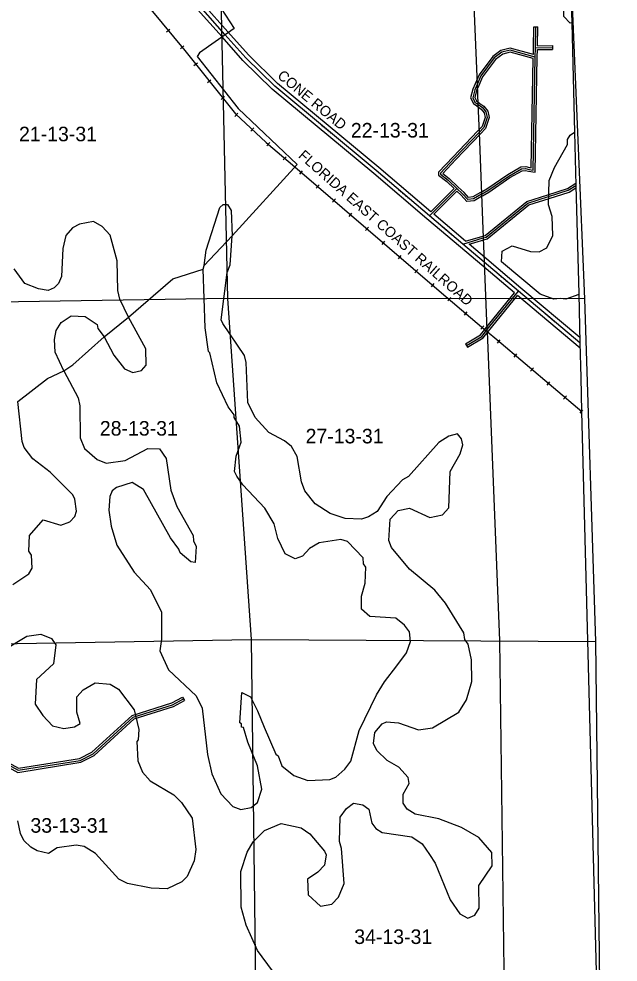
# Model space of a CAD drawing. Extents: x 457167 to 656239, y 1787309 to 1969297.
# Drawn here: x 598851 to 608107, y 1814702 to 1829281 of the extents above; entities that cross this region are included whole.
import ezdxf

# ---------------------------------------------------------------- set-up
doc = ezdxf.new("R2010")
doc.units = 0
for name, color, linetype in [('Level 1', 7, 'Continuous'), ('Level 10', 7, 'Continuous'), ('Level 13', 7, 'Continuous'), ('Level 14', 7, 'Continuous'), ('Level 19', 7, 'Continuous'), ('Level 2', 7, 'Continuous'), ('Level 31', 7, 'Continuous'), ('Level 32', 7, 'Continuous'), ('Level 34', 7, 'Continuous'), ('Level 37', 7, 'Continuous'), ('Level 5', 7, 'Continuous'), ('Level 51', 7, 'Continuous'), ('Level 55', 7, 'Continuous'), ('Level 7', 7, 'Continuous')]:
    doc.layers.add(name, color=color, linetype=linetype)

msp = doc.modelspace()

# ---------------------------------------------------------------- linework, layer by layer
at = {"layer": 'Level 1'}
for p, q in [((602079.82, 1824959.889), (601962.587, 1830196.526)), ((607365.612, 1830274.631), (607588.493, 1824953.327)), ((602079.82, 1824959.889), (596772.804, 1824873.337)), ((607588.493, 1824953.327), (602079.82, 1824959.889)), ((602445.006, 1819688.066), (602079.82, 1824959.889)), ((607588.493, 1824953.327), (607757.461, 1819656.32)), ((597139.975, 1819597.497), (602445.006, 1819688.066)), ((602445.006, 1819688.066), (607757.461, 1819656.32)), ((602518.137, 1814012.611), (602445.006, 1819688.066)), ((607757.461, 1819656.32), (607823.603, 1814195.391))]:
    msp.add_line(p, q, dxfattribs=at)
at = {"layer": 'Level 10'}
msp.add_lwpolyline([(607373.631, 1829879.014), (607390.636, 1829219.004), (607433.646, 1827527.977), (607454.652, 1826706.964), (607497.663, 1825030.938), (607517.668, 1824273.926), (607530.671, 1823736.918), (607543.675, 1823211.91), (607775.734, 1814161.767), (607889.763, 1809679.696), (607903.767, 1809143.688), (607937.776, 1807804.667), (607952.78, 1807226.658), (608010.794, 1804971.622), (608030.799, 1804176.61), (608035.801, 1803962.606), (608041.802, 1803761.603), (608044.803, 1803618.601), (608106.818, 1801214.563)], dxfattribs=at)
at = {"layer": 'Level 13'}
for p, q in [((605193.546, 1826237.596), (604370.059, 1826935.8)), ((605710.31, 1825799.815), (605193.546, 1826237.596)), ((606039.021, 1825521.198), (605710.31, 1825799.815)), ((606567.896, 1825073.231), (606039.021, 1825521.198)), ((607517.173, 1824274.188), (606567.896, 1825073.231))]:
    msp.add_line(p, q, dxfattribs=at)
for points in [[(602034.863, 1829041.237), (601656.416, 1829466.141), (600541.357, 1830851.749)], [(604370.059, 1826935.8), (602804.913, 1828238.696), (602355.437, 1828681.511), (602034.863, 1829041.237)]]:
    msp.add_lwpolyline(points, dxfattribs=at)
at = {"layer": 'Level 14'}
for p, q in [((605213.207, 1826299.588), (604408.861, 1826981.565)), ((605154.743, 1826191.829), (604331.256, 1826890.034)), ((605751.499, 1825843.556), (605259.141, 1826260.66)), ((605671.525, 1825754.033), (605154.761, 1826191.813)), ((606077.816, 1825566.969), (605806.042, 1825797.324)), ((606000.225, 1825475.426), (605671.513, 1825754.043)), ((606507.155, 1825046.046), (606000.241, 1825475.413)), ((606606.675, 1825119.016), (606077.8, 1825566.982)), ((607515.552, 1824353.979), (606606.675, 1825119.016)), ((607519.611, 1824193.707), (606553.009, 1825007.333))]:
    msp.add_line(p, q, dxfattribs=at)
for points in [[(602079.669, 1829081.144), (601702.22, 1829504.927), (600588.101, 1830889.366)], [(601990.058, 1829001.331), (601610.612, 1829427.354), (600512.647, 1830791.721)], [(604331.256, 1826890.034), (602764.594, 1828194.189), (602311.94, 1828640.136), (601990.069, 1829001.318)], [(604408.861, 1826981.565), (602845.231, 1828283.202), (602398.936, 1828722.886), (602079.658, 1829081.156)]]:
    msp.add_lwpolyline(points, dxfattribs=at)
at = {"layer": 'Level 31'}
for p, q in [((606829.64, 1828835.681), (606835.161, 1829156.754)), ((606826.901, 1828691.324), (606829.64, 1828835.681)), ((606829.64, 1828835.681), (607093.718, 1828838.967)), ((605616.857, 1826659.916), (605193.546, 1826237.596)), ((605710.31, 1825799.815), (606023.911, 1825894.297)), ((606081.261, 1824474.265), (606567.896, 1825073.231)), ((606070.731, 1824461.188), (606081.261, 1824474.265))]:
    msp.add_line(p, q, dxfattribs=at)
for points in [[(606826.901, 1828691.324), (606440.962, 1828797.288), (606310.632, 1828764.009), (606191.38, 1828677.261), (605988.411, 1828400.088), (605928.025, 1828265.628)], [(605996.469, 1826572.496), (606094.346, 1826630.181), (606417.666, 1826852.286), (606614.049, 1826964.021), (606677.769, 1826970.119), (606731.267, 1826954.412), (606795.285, 1826944.51), (606826.901, 1828691.324)], [(605928.025, 1828265.628), (605891.601, 1828185.316), (605860.855, 1828062.088), (605896.121, 1827992.952), (605940.356, 1827960.53)], [(605940.356, 1827960.53), (606011.324, 1827908.799), (606065.39, 1827842.546), (606081.84, 1827757.073), (606032.574, 1827601.871), (605958.245, 1827523.428)], [(605958.245, 1827523.428), (605580.855, 1827126.859), (605364.241, 1826897.706), (605364.215, 1826878.796), (605479.731, 1826789.188), (605616.857, 1826659.916)], [(605996.469, 1826572.496), (605871.493, 1826499.576), (605783.556, 1826490.603), (605705.626, 1826577.979), (605616.857, 1826659.916)], [(606023.911, 1825894.297), (606068.847, 1825907.691), (606711.781, 1826431.908), (607031.436, 1826533.664), (607337.068, 1826631.078), (607455.036, 1826707.286)], [(605766.175, 1824232.514), (605999.888, 1824374.013), (606070.731, 1824461.188)], [(598545.097, 1817813.456), (598575.369, 1817814.037), (598838.341, 1817666.729), (599797.364, 1817819.807), (599996.349, 1817922.05), (600617.261, 1818487.646), (601225.499, 1818680.195), (601395.148, 1818773.033)]]:
    msp.add_lwpolyline(points, dxfattribs=at)
at = {"layer": 'Level 32'}
for p, q in [((606799.644, 1828836.196), (606805.164, 1829157.27)), ((606805.164, 1829157.27), (606865.156, 1829156.237)), ((606860.166, 1828866.061), (606865.156, 1829156.237)), ((606797.636, 1828730.468), (606799.645, 1828836.25)), ((606860.166, 1828866.062), (607093.345, 1828868.966)), ((607093.345, 1828868.966), (607094.091, 1828808.968)), ((606856.895, 1828690.754), (606859.082, 1828806.043)), ((606859.082, 1828806.043), (607094.091, 1828808.968)), ((605573.768, 1826659.304), (605213.207, 1826299.588)), ((605617.663, 1826618.343), (605259.141, 1826260.661)), ((605751.5, 1825843.556), (606015.256, 1825923.022)), ((605806.042, 1825797.324), (606032.564, 1825865.572)), ((606057.976, 1824493.181), (606507.155, 1825046.046)), ((606104.626, 1824455.447), (606553.009, 1825007.333)), ((606047.449, 1824480.108), (606057.895, 1824493.081)), ((606094.096, 1824442.371), (606104.626, 1824455.447)), ((605750.637, 1824258.178), (605781.713, 1824206.851)), ((601380.746, 1818799.351), (601409.551, 1818746.715))]:
    msp.add_line(p, q, dxfattribs=at)
for points in [[(606797.636, 1828730.468), (606441.241, 1828828.322), (606297.636, 1828791.653), (606169.944, 1828698.766), (605962.339, 1828415.262), (605900.658, 1828277.919)], [(606796.483, 1828668.563), (606440.684, 1828766.254), (606323.628, 1828736.364), (606212.816, 1828655.757), (606014.483, 1828384.914), (605955.392, 1828253.337)], [(606011.701, 1826546.65), (606110.474, 1826604.864), (606433.605, 1826826.84), (606623.301, 1826934.77), (606674.869, 1826939.704), (606724.72, 1826925.067), (606824.659, 1826909.609), (606856.896, 1828690.781)], [(605981.236, 1826598.341), (606078.216, 1826655.498), (606401.726, 1826877.733), (606604.796, 1826993.274), (606680.67, 1827000.533), (606737.815, 1826983.756), (606765.911, 1826979.41), (606796.482, 1828668.563)], [(605900.658, 1828277.919), (605863.154, 1828195.225), (605829.028, 1828058.457), (605872.636, 1827972.971), (605922.621, 1827936.332)], [(605955.347, 1828253.237), (605920.05, 1828175.408), (605892.681, 1828065.719), (605919.606, 1828012.935), (605958.091, 1827984.726)], [(605958.028, 1827984.772), (606032.121, 1827930.764), (606093.419, 1827855.649), (606112.739, 1827755.26), (606059.085, 1827586.233), (605980.022, 1827502.793)], [(605922.685, 1827936.286), (605990.526, 1827886.835), (606037.361, 1827829.444), (606050.941, 1827758.886), (606006.062, 1827617.509), (605936.468, 1827544.062)], [(605936.513, 1827544.11), (605559.087, 1827147.504), (605334.256, 1826909.658), (605334.195, 1826864.116), (605460.203, 1826766.369), (605573.768, 1826659.305)], [(605979.977, 1827502.746), (605602.621, 1827106.214), (605398.441, 1826890.215), (605499.26, 1826812.008), (605637.436, 1826681.744)], [(605981.236, 1826598.341), (605861.986, 1826528.761), (605795.75, 1826522.004), (605727.046, 1826599.036), (605637.436, 1826681.744)], [(606015.341, 1825923.048), (606054.535, 1825934.73), (606697.244, 1826458.764), (607022.331, 1826562.25), (607324.148, 1826658.447), (607453.751, 1826742.171)], [(606032.48, 1825865.547), (606083.16, 1825880.652), (606726.316, 1826405.051), (607040.541, 1826505.079), (607349.988, 1826603.708), (607455.551, 1826671.903)], [(606011.587, 1826546.583), (605881.001, 1826470.389), (605771.363, 1826459.203), (605684.206, 1826556.923), (605617.663, 1826618.343)], [(605750.637, 1824258.178), (605979.893, 1824396.978), (606047.449, 1824480.108)], [(605781.713, 1824206.851), (606019.883, 1824351.049), (606094.013, 1824442.268)], [(598575.144, 1817844.039), (598582.93, 1817844.189), (598843.906, 1817697.997), (599787.91, 1817848.679), (599979.093, 1817946.912), (600601.927, 1818514.261), (601213.66, 1818707.914), (601380.746, 1818799.351)], [(598539.681, 1817783.346), (598567.808, 1817783.886), (598832.776, 1817635.46), (599806.818, 1817790.936), (600013.606, 1817897.187), (600632.595, 1818461.033), (601237.339, 1818652.476), (601409.551, 1818746.715)]]:
    msp.add_lwpolyline(points, dxfattribs=at)
at = {"layer": 'Level 37'}
for p, q in [((601132.681, 1829078.541), (601184.601, 1829121.426)), ((601345.93, 1828820.363), (601397.851, 1828863.249)), ((601555.649, 1828559.981), (601608.221, 1828602.066)), ((601764.915, 1828298.566), (601817.486, 1828340.651)), ((601974.181, 1828037.149), (602026.752, 1828079.235)), ((602189.176, 1827774.391), (602235.112, 1827823.634)), ((602434.033, 1827545.972), (602479.97, 1827595.215)), ((602681.152, 1827317.976), (602724.996, 1827369.091)), ((602935.319, 1827099.964), (602979.162, 1827151.078)), ((603189.497, 1826881.959), (603233.335, 1826933.078)), ((603443.686, 1826663.972), (603487.524, 1826715.091)), ((603697.875, 1826445.986), (603741.713, 1826497.105)), ((603952.064, 1826227.999), (603995.902, 1826279.118)), ((604206.253, 1826010.012), (604250.091, 1826061.132)), ((604460.441, 1825792.026), (604504.28, 1825843.146)), ((604714.631, 1825574.04), (604758.469, 1825625.159)), ((604968.82, 1825356.053), (605012.658, 1825407.172)), ((605223.009, 1825138.066), (605266.847, 1825189.186)), ((605478.021, 1824920.816), (605521.635, 1824972.126)), ((605733.158, 1824703.941), (605776.772, 1824755.251)), ((605988.296, 1824487.067), (606031.911, 1824538.378)), ((606243.646, 1824270.373), (606287.193, 1824321.741)), ((606499.07, 1824053.835), (606542.617, 1824105.202)), ((606754.494, 1823837.296), (606798.041, 1823888.665)), ((607009.918, 1823620.759), (607053.465, 1823672.126)), ((607265.342, 1823404.221), (607308.889, 1823455.588)), ((607520.766, 1823187.682), (607564.312, 1823239.05))]:
    msp.add_line(p, q, dxfattribs=at)
msp.add_lwpolyline([(598319.289, 1832790.907), (598322.931, 1832785.62), (599200.301, 1831445.758), (599724.626, 1830836.251), (600039.078, 1830455.422), (601413.654, 1828791.243), (602195.548, 1827814.494), (602669.88, 1827372.006), (603111.501, 1826993.203), (605308.923, 1825108.745), (606070.731, 1824461.188), (606082.186, 1824451.355), (606233.024, 1824323.52), (607544.145, 1823212.005)], dxfattribs=at)
at = {"layer": 'Level 5'}
for p, q in [((601712.332, 1825471.671), (602146.303, 1825929.711)), ((601695.622, 1825413.321), (601712.332, 1825471.671)), ((600168.954, 1824364.578), (600544.406, 1824672.604))]:
    msp.add_line(p, q, dxfattribs=at)
for points in [[(601920.131, 1832785.142), (601920.165, 1832782.376), (601974.957, 1829439.455), (602174.701, 1829130.821), (601640.799, 1828756.242), (601607.389, 1828697.921), (602240.091, 1827896.981), (603147.826, 1827029.021), (602146.303, 1825929.711)], [(600544.406, 1824672.604), (601228.628, 1825263.756), (601695.622, 1825413.321)], [(599543.181, 1823840.047), (599684.992, 1823931.589), (600168.954, 1824364.578)], [(598834.107, 1823365.636), (599292.96, 1823723.604), (599543.181, 1823840.047)]]:
    msp.add_lwpolyline(points, dxfattribs=at)
at = {"layer": 'Level 55'}
for p, q in [((605862.661, 1829876.214), (605928.025, 1828265.628)), ((605928.025, 1828265.628), (605940.356, 1827960.53)), ((605940.356, 1827960.53), (605958.245, 1827523.428)), ((605958.245, 1827523.428), (605996.469, 1826572.496)), ((605996.469, 1826572.496), (606023.911, 1825894.297)), ((606023.911, 1825894.297), (606039.021, 1825521.198)), ((606039.021, 1825521.198), (606081.261, 1824474.265)), ((606081.261, 1824474.265), (606082.186, 1824451.355))]:
    msp.add_line(p, q, dxfattribs=at)
msp.add_lwpolyline([(606082.186, 1824451.355), (606275.559, 1819671.977), (606394.851, 1810668.496), (606400.065, 1810275.05), (606422.37, 1808593.264), (606425.843, 1808328.906), (606448.14, 1806638.032), (606448.133, 1806632.941)], dxfattribs=at)
at = {"layer": 'Level 7'}
for points in [[(607368.316, 1829216.994), (607268.384, 1829317.125), (607268.612, 1829550.538), (607319.021, 1829900.634), (607302.768, 1830300.771), (607036.462, 1830734.556), (607036.691, 1830959.64), (607070.141, 1831051.301), (607062, 1831234.704), (606953.857, 1831434.906), (606903.906, 1831501.627), (606912.465, 1831718.371), (606954.185, 1831751.681), (607330.567, 1831579.342)], [(607390.616, 1829219.759), (607368.316, 1829216.994), (607368.316, 1829216.994)], [(607213.731, 1824957.306), (607113.7, 1824949.076), (606905.357, 1825024.326), (606305.698, 1825525.121), (606314.197, 1825691.854), (606472.688, 1825775.046), (606756.021, 1825683.056), (606889.403, 1825682.896), (607006.174, 1825741.147), (607098.063, 1825932.781), (607090.021, 1826224.556), (607031.87, 1826408.018), (607040.597, 1826783.154), (607124.187, 1826983.127), (607324.646, 1827341.354), (607324.716, 1827416.385), (607366.456, 1827483.046), (607433.652, 1827527.746)], [(601712.332, 1825471.671), (601745.941, 1825705.056), (601955.028, 1826363.396), (602005.108, 1826413.347), (602071.799, 1826413.287), (602130.061, 1826321.516), (602146.303, 1825929.711)], [(600544.406, 1824672.604), (600411.322, 1824947.858), (600378.141, 1825081.27), (600370.298, 1825539.767), (600262.344, 1825940.043), (600137.431, 1826073.555), (600004.12, 1826148.715), (599787.348, 1826107.263), (599678.907, 1826049.032), (599578.737, 1825932.43), (599528.528, 1825732.416), (599511.401, 1825298.93), (599461.251, 1825190.628), (599394.501, 1825124.006), (599302.761, 1825082.416), (599152.708, 1825107.596), (598944.406, 1825191.146), (598777.902, 1825416.429)], [(604304.135, 1816849.166), (604362.396, 1816765.746), (604462.367, 1816707.285), (604920.792, 1816640.106), (605079.054, 1816531.575), (605195.596, 1816364.712), (605278.828, 1816231.241), (605511.624, 1815664.112), (605661.446, 1815447.23), (605786.428, 1815380.379), (605894.859, 1815430.301), (605961.649, 1815538.602), (605953.666, 1815888.728), (606162.406, 1816188.603), (606154.295, 1816397.046), (605954.481, 1816630.66), (605687.858, 1816781.011), (605337.894, 1816914.751), (604971.17, 1816990.171), (604846.228, 1817065.322), (604787.967, 1817157.093), (604788.096, 1817298.806), (604879.996, 1817465.438), (604863.416, 1817557.17), (604721.863, 1817715.681), (604538.561, 1817815.922), (604380.338, 1817974.475), (604330.457, 1818082.906), (604347.286, 1818249.599), (604464.126, 1818382.881), (604530.846, 1818416.132), (604714.248, 1818399.292), (605022.552, 1818290.592), (605239.364, 1818323.683), (605648.066, 1818565.009), (605765.006, 1818756.612), (605848.655, 1819039.977), (605840.683, 1819373.432), (605790.931, 1819615.246), (605740.97, 1819690.306), (605724.399, 1819790.378), (605441.453, 1820249.165), (605274.961, 1820449.397), (604883.485, 1820774.941), (604608.75, 1821108.685), (604567.159, 1821217.126), (604584.196, 1821550.541), (604709.397, 1821683.794), (604884.498, 1821716.946), (605201.112, 1821574.894), (605392.874, 1821616.386), (605493.045, 1821724.658), (605510.301, 1822283.156), (605668.981, 1822558.091), (605710.831, 1822699.774), (605685.92, 1822791.476), (605627.628, 1822866.566), (605494.217, 1822833.386), (605335.726, 1822733.513), (604868.345, 1822208.813), (604776.575, 1822158.901), (604534.564, 1821900.736), (604384.254, 1821667.482), (604250.773, 1821584.251), (604142.372, 1821551), (603892.32, 1821559.599), (603658.967, 1821634.889), (603425.714, 1821785.201), (603267.521, 1821985.433), (603217.67, 1822127.185), (603151.406, 1822519.091), (603059.864, 1822669.243), (602951.562, 1822761.044), (602709.969, 1822886.345), (602501.796, 1823119.988), (602385.353, 1823353.541), (602360.989, 1823970.421), (602336.077, 1824078.832), (602003.151, 1824571.028), (601978.211, 1824629.419), (602070.696, 1825362.911), (602112.506, 1825479.583), (602146.303, 1825929.711)], [(601802.632, 1824121.101), (601777.621, 1824137.771), (601727.989, 1824504.636), (601695.622, 1825413.321)], [(607497.98, 1825018.964), (607297.091, 1824948.876), (607213.731, 1824957.306), (607213.731, 1824957.306)], [(599543.181, 1823840.047), (599410.128, 1824131.951), (599401.986, 1824323.714), (599427.156, 1824465.406), (599502.316, 1824590.349), (599660.796, 1824690.221), (599877.539, 1824681.651), (600060.811, 1824556.411), (600069.082, 1824498.06), (600168.954, 1824364.578)], [(600168.954, 1824364.578), (600318.707, 1824080.984), (600485.211, 1823872.381), (600610.182, 1823813.901), (600743.633, 1823847.112), (600818.723, 1823930.374), (600810.651, 1824180.497), (600544.406, 1824672.604)], [(599543.181, 1823840.047), (599767.836, 1823423.011), (599792.707, 1823297.93), (599800.531, 1822806.052), (599867.023, 1822639.26), (600058.596, 1822472.338), (600200.238, 1822413.827), (600492.041, 1822455.209), (600842.362, 1822638.254), (601025.754, 1822638.054), (601125.626, 1822487.872), (601200.131, 1821995.965), (601291.573, 1821745.781), (601541.209, 1821295.356), (601549.439, 1821211.994), (601591.03, 1821128.563), (601574.091, 1820878.509), (601507.401, 1820886.909), (601340.838, 1821028.791), (601324.238, 1821087.181), (601191.046, 1821262.373), (600775.016, 1822004.753), (600600.054, 1822113.295), (600358.241, 1822038.532), (600291.481, 1821988.571), (600258.041, 1821896.94), (600241.143, 1821688.536), (600274.225, 1821438.412), (600365.628, 1821146.548), (600631.934, 1820729.433), (600881.728, 1820454.08), (601056.432, 1820112.095), (601056.005, 1819695.278), (601030.806, 1819511.916), (601163.859, 1819220.011), (601588.576, 1818819.416), (601680.078, 1818627.584), (601762.694, 1817910.563), (601829.056, 1817610.389), (601970.45, 1817301.815), (602153.653, 1817109.882), (602278.624, 1817059.731), (602437.046, 1817092.883), (602537.186, 1817167.815), (602604.106, 1817376.158), (602537.772, 1817734.683), (602388.108, 1818101.639), (602321.646, 1818326.782), (602288.336, 1818335.152), (602288.366, 1818385.172), (602263.395, 1818401.883), (602297.222, 1818868.681), (602430.544, 1818801.86), (602538.686, 1818584.986), (602638.459, 1818334.793), (602821.394, 1817917.787), (602854.714, 1817892.747), (602912.896, 1817734.285), (603096.138, 1817584.043), (603312.811, 1817508.783), (603654.594, 1817525.095), (603746.365, 1817558.346), (603888.206, 1817683.228), (603980.036, 1817808.171), (604105.573, 1818283.208), (604372.912, 1818833.138), (604498.192, 1819033.081), (604690.182, 1819282.946), (604840.432, 1819482.88), (604898.982, 1819657.883), (604882.471, 1819807.936), (604807.54, 1819908.066), (604674.257, 1820016.568), (604274.153, 1820042.006), (604140.901, 1820158.838), (604141.13, 1820358.911), (604199.68, 1820558.915), (604208.278, 1820809.008), (604174.997, 1820859.059), (604166.766, 1820950.791), (603925.272, 1821201.103), (603825.271, 1821234.583), (603491.758, 1821184.891), (603341.607, 1821093.359), (603233.137, 1820976.777), (603116.366, 1820935.226), (602966.405, 1821010.416), (602849.931, 1821252.27), (602791.84, 1821477.413), (602650.376, 1821719.326), (602308.951, 1822078.151), (602217.419, 1822211.632), (602184.138, 1822286.683), (602209.406, 1822520.067), (602284.666, 1822736.751), (602259.914, 1822986.875), (602176.682, 1823120.316), (602176.712, 1823161.997), (602085.151, 1823287.139), (601910.476, 1823654.134), (601802.632, 1824121.101)], [(598756.086, 1820539.692), (599006.338, 1820706.156), (599056.448, 1820789.457), (599048.346, 1820989.561), (599006.726, 1821056.281), (599015.324, 1821298.036), (599223.994, 1821539.56), (599498.987, 1821455.9), (599640.738, 1821505.791), (599715.859, 1821589.052), (599740.968, 1821672.384), (599716.156, 1821855.816), (599682.876, 1821922.538), (599333.11, 1822273.051), (599066.576, 1822481.724), (598933.393, 1822656.946), (598900.142, 1822748.687), (598834.107, 1823365.636)], [(598596.622, 1819514.496), (598971.974, 1819739.181), (599188.756, 1819772.302), (599355.408, 1819705.441), (599422.01, 1819605.341), (599388.331, 1819313.606), (599121.311, 1819072.121), (599104.253, 1818688.685), (599220.766, 1818513.482), (599370.648, 1818354.931), (599545.68, 1818313.061), (599712.441, 1818337.901), (599795.831, 1818387.823), (599746.01, 1818562.946), (599746.268, 1818804.699), (599846.398, 1818912.971), (600029.93, 1819021.154), (600263.312, 1818995.884), (600388.294, 1818920.724), (600629.688, 1818603.68), (600704.381, 1818295.175), (600695.882, 1818136.782), (600670.842, 1818111.812), (600687.224, 1817811.667), (600762.056, 1817636.545), (600878.628, 1817503.033), (601245.193, 1817285.891), (601361.775, 1817169.06), (601528.238, 1816927.136), (601586.072, 1816443.57), (601560.863, 1816268.536), (601452.263, 1816026.882), (601368.803, 1815943.621), (601143.592, 1815835.478), (600893.54, 1815844.077), (600526.816, 1815919.497), (600393.494, 1815986.347), (600035.468, 1816378.512), (599860.496, 1816487.083), (599735.484, 1816512.223), (599443.691, 1816470.871), (599310.211, 1816379.3), (599135.179, 1816421.18), (599035.208, 1816479.63), (598926.936, 1816579.761), (598877.055, 1816688.203), (598835.563, 1816888.306)], [(602767.826, 1814566.625), (602534.771, 1814883.669), (602360.097, 1815275.674), (602285.365, 1815550.838), (602277.621, 1816101.056), (602377.98, 1816401.041), (602469.84, 1816559.325), (602645.1, 1816734.228), (602903.621, 1816842.301), (603211.995, 1816775.291), (603345.276, 1816683.46), (603570.061, 1816416.466), (603595.041, 1816358.076), (603569.832, 1816199.723), (603469.702, 1816091.451), (603311.181, 1815983.239), (603319.293, 1815741.485), (603510.826, 1815566.193), (603685.917, 1815599.384), (603786.057, 1815707.616), (603877.977, 1815915.96), (603836.883, 1816457.858), (603803.642, 1816566.26), (603812.4, 1816941.396), (603912.56, 1817074.638), (604021.03, 1817157.91), (604162.721, 1817132.731), (604254.353, 1817065.95), (604304.135, 1816849.166)]]:
    msp.add_lwpolyline(points, dxfattribs=at)

# ---------------------------------------------------------------- texts
at = {"layer": 'Level 19'}
msp.add_text('CONE ROAD', height=160, rotation=320.2243861, dxfattribs=at).set_placement((602831.206, 1828381.469))
at = {"layer": 'Level 2'}
for s, p in [('22-13-31', (603978.976, 1827447.293)), ('21-13-31', (598853.502, 1827389.415)), ('28-13-31', (600101.838, 1822840.016)), ('27-13-31', (603279.793, 1822720.18)), ('33-13-31', (599029.609, 1816702.492)), ('34-13-31', (604031.185, 1814982.496))]:
    msp.add_text(s, height=225, dxfattribs=at).set_placement(p)
at = {"layer": 'Level 34'}
for rotation, p in [(320.2243861, (603512.678, 1827633.256)), (319.7064389, (604707.414, 1826633.381)), (319.7299861, (605377.52, 1826065.357)), (319.7347417, (606229.046, 1825343.861)), (319.9112639, (606967.979, 1824720.126))]:
    msp.add_text('CONE ROAD', height=25, rotation=rotation, dxfattribs=at).set_placement(p)
at = {"layer": 'Level 51'}
msp.add_text('FLORIDA EAST COAST RAILROAD', height=160, rotation=318.4862833, dxfattribs=at).set_placement((603156.623, 1827149.547))

doc.saveas('drawing.dxf')
